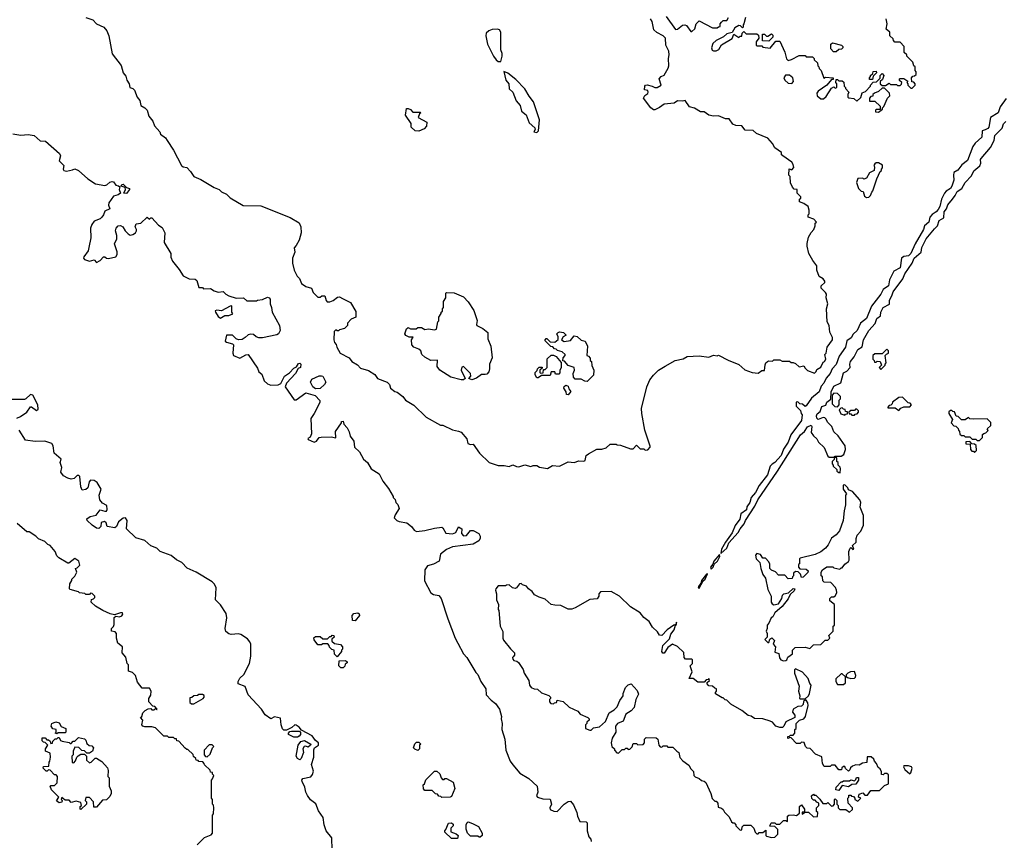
# Model space of a CAD drawing. Extents: x 1861455 to 2058065, y 200073 to 437907.
# Tile 506 of 574: x 1975986 to 1984172, y 394345 to 401168. Entities that reach past the tile are written whole.
import ezdxf

# ---------------------------------------------------------------- set-up
doc = ezdxf.new("R2010")
doc.units = 0

msp = doc.modelspace()

# ---------------------------------------------------------------- linework, layer by layer
at = {"layer": '0CON05XD'}
for points in [[(1976535, 401186.7), (1976595, 401166.7), (1976623.3, 401135), (1976685, 401106.2), (1976711.2, 401075), (1976726.7, 401035), (1976754, 400885), (1976828.3, 400788.3), (1976846.4, 400726.4), (1976867.7, 400697.7), (1976876.7, 400665), (1976896.7, 400635), (1976902.5, 400605), (1976925.8, 400595.8), (1976940.8, 400580.8), (1976962, 400525), (1976983.3, 400495), (1976992.5, 400455), (1977027.5, 400435), (1977046.1, 400416.1), (1977058.8, 400365), (1977092.5, 400325), (1977106.4, 400286.4), (1977150, 400235), (1977157.5, 400215), (1977197.5, 400185), (1977213.3, 400163.3), (1977263.6, 400083.6), (1977330, 399955), (1977345, 399943.3), (1977375, 399940), (1977406.4, 399906.4), (1977435, 399863.3), (1977490.7, 399840.7), (1977603.9, 399773.9), (1977645, 399757.5), (1977665, 399737.5), (1977705, 399717.5), (1977735, 399687.5), (1977845, 399623.3), (1977989.3, 399619.3), (1978233.9, 399523.9), (1978309.5, 399479.5), (1978323, 399447), (1978326.4, 399396.4), (1978308.8, 399335), (1978285, 399290), (1978268.3, 399271.7), (1978272.5, 399235), (1978253.9, 399186.1), (1978253.3, 399145), (1978268.8, 399085), (1978293.3, 399035), (1978312.5, 399015), (1978327.5, 398975), (1978365, 398950), (1978412.5, 398935), (1978425, 398900), (1978465, 398860), (1978485, 398860), (1978498.3, 398871.7), (1978521.7, 398871.7), (1978533, 398833), (1978543, 398823), (1978565, 398822.5), (1978593, 398833)], [(1981360, 401195), (1981437, 401087), (1981455, 401090), (1981495, 401123.3), (1981515, 401126.7), (1981529.3, 401119.3), (1981565, 401070), (1981575, 401070), (1981598.3, 401091.7), (1981610, 401135), (1981635, 401157.5), (1981745, 401100), (1981785, 401100), (1981795, 401110), (1981808.3, 401111.7), (1981810, 401135), (1981821.7, 401148.3), (1981835, 401160), (1981865, 401160), (1981880, 401185)], [(1978593, 398833), (1978628.3, 398861.7), (1978645, 398862.5), (1978670.7, 398850.7), (1978737, 398817), (1978781.7, 398741.7), (1978780, 398695), (1978741.7, 398678.3), (1978710, 398645), (1978710, 398625), (1978685, 398600), (1978645, 398590), (1978635, 398580), (1978625, 398580), (1978615, 398590), (1978600, 398575), (1978597.5, 398505), (1978603, 398483), (1978617, 398467), (1978622.5, 398445), (1978650, 398395), (1978725, 398357.5), (1978747, 398327), (1978795, 398297.5), (1978819.3, 398269.3), (1978885, 398252.5), (1978939.3, 398219.3), (1978960, 398185), (1979040, 398155), (1979060, 398135), (1979067.5, 398105), (1979105, 398076.7), (1979125, 398072.5), (1979172.5, 398035), (1979192.5, 398005), (1979263, 397963), (1979365, 397862.5), (1979485, 397797.5), (1979505, 397797.5), (1979585, 397757.5), (1979635, 397747.5), (1979655, 397737.5), (1979702.5, 397682.5), (1979711.2, 397645), (1979735, 397636.2), (1979755, 397640), (1979807.5, 397565), (1979890, 397485), (1979965, 397460), (1980015, 397460), (1980055, 397452.5), (1980085, 397467.5), (1980115, 397452.5), (1980135, 397450), (1980185, 397467.5), (1980235, 397452.5), (1980255, 397460), (1980285, 397460), (1980308.3, 397448.3), (1980373, 397437), (1980415, 397460), (1980475, 397456.7), (1980545, 397492.5), (1980595, 397486.7), (1980635, 397501.2), (1980675, 397496.7), (1980685.9, 397504.1), (1980696.4, 397543.6), (1980715, 397557.5), (1980785, 397597.5), (1980825, 397597.5), (1980861.7, 397608.3), (1980895, 397640), (1980945, 397640), (1980952.5, 397632.5), (1980981.7, 397631.7), (1981065, 397600), (1981085, 397600), (1981115, 397630), (1981145, 397600), (1981175, 397600), (1981185, 397590), (1981208.3, 397591.7), (1981227, 397613), (1981227, 397623), (1981182.5, 397755), (1981157.5, 397895), (1981156.7, 397935), (1981198.8, 398115), (1981225, 398172.5), (1981255, 398213.3), (1981297.5, 398255), (1981351.7, 398288.3), (1981435, 398333.3), (1981502.5, 398347.5), (1981535, 398367.5), (1981635, 398372.5), (1981715, 398363.3), (1981755, 398377.5), (1981785, 398373.3), (1981795, 398377.5), (1981877, 398337), (1981965, 398302.5), (1982015, 398256.7), (1982075, 398233.3), (1982125, 398230), (1982155, 398250), (1982178.3, 398251.7), (1982183, 398297), (1982190, 398315), (1982203, 398327), (1982215, 398332.5), (1982245, 398330), (1982255, 398340), (1982305, 398340), (1982325, 398330), (1982385, 398327.5), (1982398.3, 398318.3), (1982417, 398317), (1982435, 398310), (1982465, 398282.5), (1982505, 398290), (1982515, 398270), (1982535, 398250), (1982595, 398230), (1982608.3, 398241.7), (1982611.7, 398258.3), (1982645, 398280), (1982665, 398320), (1982677.5, 398325), (1982687.5, 398345), (1982680, 398385), (1982690, 398395), (1982700, 398445), (1982742.5, 398505), (1982742.5, 398525), (1982720.7, 398570.7), (1982716, 398625), (1982700, 398655), (1982693.8, 398765), (1982703.8, 398805), (1982690, 398855), (1982692.5, 398885), (1982685, 398900), (1982650, 398935), (1982650, 398955), (1982678.3, 398981.7), (1982680, 398995), (1982665, 399012.5), (1982631.7, 399031.7), (1982612.5, 399085), (1982611.7, 399121.7), (1982580, 399165), (1982547.5, 399225), (1982533.9, 399283.9), (1982532.3, 399307.7), (1982545, 399360), (1982565, 399400), (1982587, 399423), (1982600, 399455), (1982600, 399475), (1982610, 399485), (1982588.3, 399508.3), (1982540, 399525), (1982540, 399545), (1982550, 399555), (1982550, 399585), (1982540, 399615), (1982505, 399640), (1982470, 399655), (1982470, 399675), (1982480, 399685), (1982480, 399695), (1982450, 399725), (1982450, 399755), (1982425, 399760), (1982410, 399775), (1982393, 399813), (1982390, 399865), (1982380, 399875), (1982383, 399927), (1982405, 399920), (1982421.7, 399938.3), (1982416.7, 399965), (1982405, 399982.5), (1982330, 400035), (1982320, 400045), (1982320, 400065), (1982263.6, 400103.6), (1982245, 400140), (1982205, 400182.5), (1982111.7, 400221.7), (1982085, 400246.7), (1982018.3, 400248.3), (1981990, 400285), (1981938.3, 400288.3), (1981915, 400300), (1981885, 400342.5), (1981855, 400342.5), (1981795, 400370), (1981755, 400366.7), (1981715, 400373.3), (1981675, 400402.5), (1981645, 400402.5), (1981595, 400433.3), (1981553.9, 400443.9), (1981517.5, 400497.5), (1981495, 400490), (1981455, 400492.5), (1981426.4, 400473.6), (1981345, 400466.7), (1981305, 400436.7), (1981265, 400417.5), (1981255, 400417.5), (1981233.8, 400435), (1981172.5, 400515), (1981183.3, 400536.7), (1981207.5, 400555), (1981210, 400565), (1981208.3, 400578.3), (1981180, 400585), (1981182.5, 400615), (1981190, 400625), (1981203.6, 400626.4), (1981245, 400616.7), (1981265, 400603.3), (1981285, 400603.3), (1981320, 400625), (1981303, 400677), (1981320, 400695), (1981345, 400707.5), (1981376.7, 400765), (1981383.3, 400785), (1981380, 400845), (1981386.7, 400875), (1981382.5, 400905), (1981357, 400957), (1981353.8, 401015), (1981334.3, 401034.3), (1981281.7, 401061.7), (1981257.5, 401085), (1981245, 401152.5), (1981230, 401175)], [(1982020, 401185), (1982007, 401133), (1982000, 401125), (1982000, 401105), (1981995, 401100), (1981978.3, 401118.3), (1981965, 401120), (1981930.7, 401099.3), (1981908.3, 401061.7), (1981865, 401050), (1981835.8, 401024.2), (1981776.2, 400993.8), (1981749.5, 400970.5), (1981736, 400935), (1981742.5, 400915), (1981755, 400908), (1981775, 400908), (1981798.6, 400921.4), (1981820.7, 400959.3), (1981909.3, 401010.7), (1981921.7, 401048.3), (1981965, 401020), (1981975, 401030), (1981988.3, 401031.7), (1981993, 401057), (1982005, 401070), (1982025, 401050), (1982115, 401050), (1982128.3, 401038.3), (1982130, 401015), (1982110, 400985), (1982110, 400955), (1982115, 400950), (1982155, 400950), (1982165, 400940), (1982225, 400930), (1982271.7, 400988.3), (1982305, 400990), (1982347.7, 400897.7), (1982361.4, 400841.4), (1982375, 400830), (1982403.6, 400836.4), (1982465, 400870), (1982515, 400870), (1982525, 400860), (1982578.3, 400858.3), (1982590, 400845), (1982590, 400835), (1982618.3, 400808.3), (1982620, 400785), (1982630, 400775), (1982631.7, 400761.7), (1982650, 400745), (1982671.7, 400681.7), (1982685, 400690), (1982750, 400685), (1982748.3, 400671.7), (1982735, 400670), (1982695, 400622.5), (1982625, 400573.3), (1982612, 400558), (1982615.8, 400535), (1982645, 400510), (1982668.8, 400511.2), (1982691.7, 400528.3), (1982735, 400597.5), (1982755, 400610), (1982765, 400600), (1982780, 400605), (1982780, 400635), (1982770, 400645), (1982775, 400670), (1982785, 400670), (1982795, 400660), (1982825, 400660), (1982838.3, 400648.3), (1982840, 400615), (1982850, 400605), (1982850, 400595), (1982880, 400565), (1982870, 400545), (1982870, 400525), (1982878.3, 400518.3), (1982921.7, 400511.7), (1982945, 400490), (1982978.3, 400521.7), (1982990.7, 400559.3), (1983018.3, 400571.7), (1983060, 400615), (1983060, 400625), (1983081.7, 400648.3), (1983108.3, 400651.7), (1983138.3, 400681.7), (1983140, 400705), (1983155, 400720), (1983170, 400705), (1983158.3, 400671.7), (1983140, 400655), (1983140, 400635), (1983155, 400620), (1983185, 400620), (1983215, 400640), (1983225, 400630), (1983275, 400630), (1983285, 400620), (1983305, 400620), (1983318.3, 400631.7), (1983320, 400645), (1983301.7, 400661.7), (1983300, 400675), (1983305, 400680), (1983335, 400680), (1983368.3, 400658.3), (1983360, 400645), (1983370, 400635), (1983370, 400625), (1983395, 400600), (1983405, 400600), (1983430, 400625), (1983430, 400635), (1983418.3, 400648.3), (1983401.7, 400651.7), (1983400, 400685), (1983411.7, 400698.3), (1983425, 400700), (1983438.3, 400711.7), (1983440, 400735), (1983430, 400745), (1983430, 400775), (1983420, 400785), (1983410, 400815), (1983360, 400865), (1983360, 400875), (1983340, 400895), (1983340, 400945), (1983305, 400980), (1983261.7, 400981.7), (1983250, 400995), (1983248.3, 401008.3), (1983220, 401035), (1983220, 401065), (1983188.3, 401088.3), (1983196.7, 401135), (1983190, 401175)], [(1979985, 400820), (1979997.8, 400865), (1979997.5, 400887.5), (1979986.1, 400916.1), (1979986.7, 401065), (1979973.8, 401083.8), (1979959.2, 401089.2), (1979915, 401087.1), (1979885.8, 401074.2), (1979863.3, 401055), (1979860, 401035), (1979874.2, 400965), (1979924, 400865), (1979946.2, 400835), (1979965, 400820), (1979985, 400820)], [(1982215, 400990), (1982161.7, 400991.7), (1982161.7, 401048.3), (1982178.3, 401048.3), (1982195, 401030), (1982205, 401030), (1982235, 401050), (1982248.3, 401038.3), (1982248.3, 401021.7), (1982215, 400990)], [(1982775, 400900), (1982751.7, 400901.7), (1982730, 400925), (1982730, 400965), (1982743, 400977), (1982817, 400957), (1982830, 400945), (1982830, 400935), (1982818.3, 400921.7), (1982795, 400920), (1982775, 400900)], [(1980285, 400230), (1980300, 400245), (1980306.7, 400335), (1980258.8, 400485), (1980221.2, 400531.2), (1980185, 400593.3), (1980111.2, 400671.2), (1980045, 400722.5), (1980011.7, 400738.3), (1980026.7, 400665), (1980051.2, 400635), (1980054.2, 400594.2), (1980086.1, 400566.1), (1980113, 400493), (1980147.5, 400455), (1980157.7, 400407.7), (1980196.4, 400376.4), (1980221.7, 400311.7), (1980268.3, 400268.3), (1980270, 400255), (1980260, 400235), (1980285, 400230)], [(1982405, 400636.7), (1982418, 400655), (1982414.1, 400684.1), (1982385, 400707.5), (1982353.9, 400706.1), (1982340, 400685), (1982346.2, 400665), (1982375, 400640), (1982405, 400636.7)], [(1983075, 400670), (1983051.7, 400671.7), (1983050, 400685), (1983060, 400695), (1983060, 400705), (1983078.3, 400721.7), (1983081.7, 400738.3), (1983105, 400740), (1983110, 400725), (1983081.7, 400698.3), (1983075, 400670)], [(1983125, 400400), (1983160, 400425), (1983160, 400435), (1983170, 400445), (1983200, 400515), (1983220, 400535), (1983218.3, 400558.3), (1983175, 400600), (1983155, 400600), (1983125, 400570), (1983091.7, 400558.3), (1983080, 400545), (1983078.3, 400531.7), (1983061.7, 400528.3), (1983050, 400515), (1983051.7, 400491.7), (1983095, 400490), (1983138.3, 400448.3), (1983138.3, 400421.7), (1983105, 400420), (1983100, 400415), (1983101.7, 400401.7), (1983125, 400400)], [(1984187.7, 400512.3), (1984137.3, 400442.7), (1984120, 400395), (1984056, 400354), (1984042, 400275), (1984035.4, 400264.6), (1984011.7, 400251.7), (1983986.4, 400243.6), (1983985, 400192.5), (1983928.6, 400141.4), (1983910, 400115), (1983865, 399996.7), (1983818.9, 399961.1), (1983785, 399916.2), (1983753.3, 399896.7), (1983748.6, 399875), (1983752.5, 399835), (1983735.6, 399784.4), (1983723.3, 399765), (1983687.1, 399742.9), (1983674.2, 399725.8), (1983650, 399675), (1983634.4, 399615), (1983621.2, 399588.8), (1983605, 399570), (1983570.9, 399549.1), (1983552.5, 399525), (1983545.4, 399484.6), (1983508.8, 399455), (1983500, 399425), (1983429.5, 399305), (1983395.6, 399225), (1983375.4, 399204.6), (1983335, 399198.5), (1983318.1, 399185), (1983305.7, 399105), (1983253.5, 399076.5), (1983218, 399005), (1983208.1, 398955), (1983165.6, 398924.4), (1983144.3, 398885.7), (1983068, 398785), (1983025.6, 398684.4), (1982975.9, 398644.1), (1982948, 398585), (1982915.9, 398554.1), (1982897.7, 398522.3), (1982861.7, 398498.3), (1982851.2, 398445), (1982798.8, 398371.2), (1982775, 398300), (1982741.2, 398265), (1982725, 398227.5), (1982691.9, 398188.1), (1982671.2, 398145), (1982648.8, 398121.2), (1982632.5, 398075), (1982568.8, 398021.2), (1982525, 397957.5), (1982515, 397952.5), (1982495, 397970), (1982473, 397973), (1982455, 397990), (1982441.7, 397988.3), (1982440, 397955), (1982478.3, 397918.3), (1982482.5, 397895), (1982491.7, 397881.7), (1982484.3, 397835), (1982396, 397715), (1982374.2, 397655), (1982335, 397597.5), (1982315.4, 397544.6), (1982264.4, 397485.6), (1982241.7, 397471.7), (1982224.2, 397455), (1982204, 397385), (1982134, 397295), (1982102.3, 397237.7), (1982066.2, 397195), (1982056, 397155), (1982032.3, 397117.7), (1982027.1, 397092.9), (1981980, 397060), (1981972.9, 397015), (1981935, 396963.3), (1981907.8, 396902.2), (1981852.5, 396825), (1981820.8, 396765), (1981815, 396730), (1981865, 396774), (1981882.8, 396817.2), (1981960, 396905), (1981976.2, 396935), (1982010, 396975), (1982020, 397005), (1982097, 397123), (1982123.6, 397176.4), (1982285.4, 397414.6), (1982478.6, 397715), (1982509.2, 397745), (1982535, 397784.2), (1982565, 397796.2), (1982571.2, 397785), (1982566.7, 397735), (1982585, 397707.5), (1982613, 397683), (1982627.5, 397655), (1982675, 397610), (1982705, 397540), (1982715, 397530), (1982760, 397530), (1982758.3, 397511.7), (1982740, 397495), (1982740, 397475), (1982750, 397465), (1982750, 397455), (1982778.3, 397428.3), (1982780, 397415), (1982795, 397402.5), (1982808.3, 397401.7), (1982810, 397435), (1982807, 397447), (1982790, 397465), (1982790, 397485), (1982780, 397495), (1982780, 397525), (1982760, 397530), (1982760, 397535), (1982765, 397540), (1982815, 397540), (1982836.4, 397553.6), (1982850, 397595), (1982847.5, 397625), (1982789.3, 397709.3), (1982755, 397740), (1982737, 397787), (1982705, 397820), (1982688.3, 397848.3), (1982678.3, 397858.3), (1982665, 397860), (1982623, 397843), (1982612.5, 397855), (1982610, 397875), (1982615, 397890), (1982639.5, 397910.5), (1982655, 397953.3), (1982686.7, 397963.3), (1982695, 397987.5), (1982728.3, 398011.7), (1982733.3, 398075), (1982755, 398120), (1982811.7, 398148.3), (1982835, 398232.5), (1982863, 398247), (1982890, 398275), (1982886.7, 398305), (1982894, 398325), (1982923.3, 398365), (1982954, 398425), (1982991.2, 398448.8), (1983002, 398505), (1983046.2, 398585), (1983098.3, 398641.7), (1983110.8, 398685), (1983141.2, 398705), (1983144.4, 398735), (1983165, 398774), (1983218.2, 398801.8), (1983217.5, 398835), (1983237.9, 398872.1), (1983247.8, 398905), (1983327, 399013), (1983344.6, 399055.4), (1983406.5, 399145), (1983422.9, 399185), (1983481.4, 399235), (1983486.4, 399275), (1983522.5, 399345), (1983590.5, 399429.5), (1983617, 399453), (1983630.5, 399499.5), (1983669.6, 399520.4), (1983670.7, 399569.3), (1983690.9, 399595), (1983702.5, 399627.5), (1983740, 399675), (1983763.1, 399705), (1983779.6, 399740.4), (1983817.5, 399765), (1983846, 399815), (1983899.1, 399870.9), (1983919.5, 399910.5), (1983967.5, 399952.5), (1983976.7, 399975), (1983974, 400005), (1983978.8, 400015), (1984056.7, 400105), (1984087.5, 400162.5), (1984092, 400205), (1984153.8, 400265), (1984165, 400302.5), (1984185, 400322.5)], [(1979305, 400242.5), (1979273, 400243), (1979240, 400275), (1979240, 400305), (1979193, 400373), (1979201.7, 400428.3), (1979215, 400430), (1979235, 400420), (1979255, 400400), (1979315, 400400), (1979320, 400395), (1979310, 400385), (1979300, 400355), (1979370, 400315), (1979368.3, 400281.7), (1979348.3, 400261.7), (1979305, 400242.5)], [(1975930, 400220), (1975995, 400208.8), (1976055, 400213.8), (1976105.8, 400205.8), (1976155, 400160.6), (1976199.1, 400159.1), (1976316, 400055), (1976324.2, 400035), (1976314.4, 399995), (1976353.1, 399955), (1976348, 399925), (1976352.5, 399915), (1976375, 399910), (1976425, 399918.8)], [(1983025, 399690), (1983045, 399691.2), (1983060, 399705), (1983070, 399735), (1983080, 399745), (1983112.5, 399845), (1983140, 399905), (1983150, 399915), (1983150, 399925), (1983160, 399935), (1983158.3, 399958.3), (1983127, 399977), (1983105, 399977.5), (1983095, 399970), (1983087.5, 399955), (1983092.5, 399945), (1983090, 399915), (1983050, 399895), (1983025, 399850), (1983005, 399842.5), (1982995, 399850), (1982955, 399847.5), (1982942.5, 399815), (1982960, 399765), (1982981.7, 399741.7), (1982998.3, 399738.3), (1983009.5, 399699.5), (1983025, 399690)], [(1976425, 399918.8), (1976445, 399927.5), (1976473.6, 399913.6), (1976553.6, 399843.6), (1976615, 399802.5), (1976695, 399790), (1976710, 399795), (1976735, 399817.5), (1976755, 399822.5), (1976765, 399820), (1976785, 399792.5), (1976807, 399787), (1976817.5, 399777.5), (1976814, 399756), (1976823.8, 399725), (1976805, 399710.6), (1976765, 399700), (1976726.7, 399645), (1976724.4, 399625), (1976735.7, 399595), (1976692.5, 399575), (1976682.9, 399545), (1976668.6, 399525), (1976655, 399512.7), (1976605, 399491.9), (1976585.6, 399465), (1976575.7, 399435), (1976578.1, 399355), (1976562, 399275), (1976553.8, 399245), (1976520, 399195), (1976516.7, 399185), (1976523.3, 399175), (1976565, 399160.8), (1976605, 399172.5), (1976625, 399150), (1976653.8, 399165), (1976683, 399197), (1976695, 399197.5), (1976707.5, 399185), (1976725, 399182), (1976785, 399197.5), (1976797.5, 399215), (1976797.3, 399237.3), (1976773.3, 399305), (1976792.5, 399345), (1976792.5, 399375), (1976782, 399412), (1976786.7, 399435), (1976805, 399453.3), (1976825, 399456.2), (1976842.5, 399445), (1976863, 399413), (1976887, 399387), (1976905, 399377.5), (1976927, 399383), (1976950, 399395), (1976957, 399413), (1976957.5, 399425), (1976946.7, 399445), (1976955, 399471.2), (1976992.5, 399475), (1977045, 399527.5), (1977065, 399510), (1977075, 399520), (1977085, 399520), (1977140.7, 399460.7), (1977169.3, 399439.3), (1977187, 399407), (1977192.5, 399395), (1977187.5, 399315), (1977242.5, 399225), (1977243.6, 399193.6), (1977255, 399160), (1977312.3, 399092.3), (1977345, 399037.5), (1977395, 399012.5), (1977445, 399010), (1977459.3, 398999.3), (1977475, 398940), (1977505, 398940), (1977515, 398930), (1977571.7, 398931.7), (1977603, 398913), (1977637, 398903), (1977677, 398907), (1977700, 398885), (1977725, 398872.5), (1977785, 398852.5), (1977846.4, 398856.4), (1977875, 398830), (1977955, 398830), (1977963, 398837), (1978005, 398842.5), (1978045, 398860), (1978060, 398855), (1978067.5, 398845), (1978067.5, 398805), (1978080, 398775), (1978086.2, 398735), (1978146.7, 398625), (1978150, 398585), (1978137.5, 398555), (1978125, 398547.5), (1978005, 398523.3), (1977975, 398523.3), (1977951.7, 398531.7), (1977929.5, 398549.5), (1977905, 398553.8), (1977885, 398546.7), (1977861.2, 398525), (1977835, 398508.6), (1977805, 398506.4), (1977785.3, 398515.3), (1977755, 398544.4), (1977705, 398544), (1977695, 398493.8), (1977705, 398486), (1977754.3, 398474.3), (1977764, 398465), (1977756.9, 398395), (1977763.8, 398375), (1977815, 398353.8), (1977865, 398382.7), (1977885, 398384.3), (1977961.7, 398271.7), (1977975, 398240), (1978000, 398220), (1978018, 398165), (1978045, 398140), (1978075, 398128), (1978135, 398131.2), (1978158, 398142), (1978186.2, 398205), (1978227.8, 398232.2), (1978265, 398270), (1978288.3, 398281.7), (1978305, 398310), (1978315, 398312.5), (1978322.5, 398305), (1978320, 398275), (1978301.7, 398268.3), (1978278.8, 398225), (1978203.3, 398145), (1978193.3, 398115), (1978268.3, 398008.3), (1978285, 398007.5), (1978365, 398066), (1978442.7, 398042.7), (1978481.7, 398001.7), (1978481.2, 397985), (1978435, 397892.5), (1978407.7, 397852.3), (1978412.9, 397725), (1978402, 397698), (1978380, 397685), (1978385, 397677.5), (1978435, 397655.8), (1978453.3, 397665), (1978475, 397693.3), (1978491.7, 397698.3), (1978575, 397700), (1978615, 397692.5), (1978611.2, 397745), (1978660, 397815), (1978661.7, 397828.3), (1978675, 397830), (1978680, 397805), (1978707.5, 397775), (1978725, 397740), (1978733.8, 397705), (1978762.5, 397665), (1978770, 397615), (1978810, 397575), (1978843.9, 397513.9), (1978877.5, 397485), (1978907.5, 397435), (1978975, 397392.5), (1979005, 397330), (1979050.7, 397270.7), (1979090, 397205), (1979090, 397195), (1979108.3, 397178.3), (1979113, 397153), (1979128.3, 397138.3), (1979140, 397105), (1979108.3, 397051.7), (1979100, 397025), (1979120, 397005), (1979140, 396995), (1979205, 396983.3), (1979242.5, 396955), (1979265, 396922.5), (1979285, 396912.5), (1979355, 396920), (1979435, 396941.2), (1979495, 396947.5), (1979503.3, 396943.3), (1979528.8, 396898.8), (1979585, 396894.3), (1979611.2, 396905), (1979635, 396952.5), (1979661.2, 396935), (1979659.5, 396895), (1979675, 396875.7), (1979700, 396880), (1979735, 396920), (1979755, 396921.2), (1979802.5, 396895), (1979813, 396873), (1979813.3, 396855), (1979803.3, 396835), (1979755, 396806.7), (1979583.9, 396786.1), (1979535, 396763.3), (1979484, 396725), (1979473.3, 396666.7), (1979425, 396640), (1979375, 396626.7), (1979353.3, 396595), (1979352, 396502), (1979405, 396402.5), (1979425, 396390), (1979470.7, 396380.7), (1979490, 396355), (1979546.1, 396186.1), (1979606.7, 396025), (1979628.8, 395985), (1979676.2, 395896.2), (1979703.3, 395865), (1979779.3, 395739.3), (1979795, 395722.5), (1979820, 395665), (1979860, 395605), (1979863.3, 395555), (1979905, 395510), (1979942.2, 395482.2), (1979974.3, 395434.3), (1979991.2, 395375), (1979988.8, 395355), (1979996.7, 395315), (1979993.3, 395265), (1980020, 395185), (1980028.8, 395095), (1980064.1, 395004.1), (1980085, 394972.5), (1980144.1, 394904.1), (1980220, 394860), (1980287.5, 394795), (1980292.5, 394745), (1980282.5, 394715), (1980290, 394705), (1980335, 394690), (1980396.7, 394686.7), (1980405.8, 394645), (1980393.8, 394615), (1980395, 394602.5), (1980426.1, 394586.1), (1980455, 394583.3), (1980513.6, 394646.4), (1980545, 394668), (1980565, 394670), (1980590.7, 394640.7), (1980617.5, 394575), (1980623.3, 394545), (1980641.7, 394501.7), (1980695, 394497.5), (1980705, 394490), (1980703.3, 394425), (1980716.7, 394375), (1980733.3, 394355), (1980738, 394335)], [(1976875, 399722.5), (1976852.5, 399725), (1976866.7, 399756.7), (1976861.7, 399771.7), (1976830, 399785), (1976835, 399797.5), (1976845, 399800), (1976872.5, 399772.5), (1976900, 399765), (1976900, 399755), (1976875, 399722.5)], [(1979675, 398172.5), (1979655, 398172.5), (1979570, 398195), (1979477.5, 398255), (1979456.7, 398285), (1979458.3, 398338.3), (1979403.6, 398333.6), (1979355, 398362.5), (1979330, 398385), (1979320, 398415), (1979305, 398430), (1979262.5, 398445), (1979246.7, 398465), (1979242.5, 398507.5), (1979258.3, 398528.3), (1979225, 398527.5), (1979195, 398542.5), (1979187.5, 398555), (1979203, 398597), (1979215, 398607.5), (1979235, 398597.5), (1979281.7, 398598.3), (1979295, 398610), (1979325, 398610), (1979355, 398593.3), (1979385, 398597.5), (1979435, 398590), (1979450, 398595), (1979463, 398657), (1979470, 398665), (1979470, 398695), (1979490, 398725), (1979490, 398735), (1979500, 398745), (1979500, 398765), (1979510, 398775), (1979510, 398825), (1979530, 398855), (1979530, 398895), (1979535, 398900), (1979597, 398897), (1979675, 398862.5), (1979715, 398822.5), (1979760.7, 398750.7), (1979788.3, 398668.3), (1979782.5, 398635), (1979787.5, 398625), (1979835, 398600), (1979877, 398567), (1979877.5, 398515), (1979903, 398453), (1979913, 398357), (1979892.5, 398305), (1979892.5, 398265), (1979885, 398240), (1979868.3, 398221.7), (1979855, 398217.5), (1979825, 398216.7), (1979785, 398187.5), (1979745, 398173.3), (1979720, 398185), (1979737, 398203), (1979732.5, 398225), (1979675, 398283.8), (1979661.2, 398278.8), (1979655.8, 398255), (1979690, 398185), (1979675, 398172.5)], [(1977655, 398686.2), (1977665, 398692), (1977691.2, 398708.8), (1977725, 398708.8), (1977758.3, 398721.7), (1977750, 398735), (1977748.3, 398788.3), (1977735, 398787.5), (1977665, 398747.5), (1977625, 398752.5), (1977611.7, 398748.3), (1977613.3, 398735), (1977635, 398700), (1977655, 398686.2)], [(1980705, 398160), (1980685, 398162.5), (1980655, 398180), (1980605, 398180), (1980590, 398195), (1980587.5, 398225), (1980597.5, 398255), (1980596.7, 398276.7), (1980545, 398292.5), (1980515, 398330), (1980501.7, 398331.7), (1980503, 398357), (1980520, 398375), (1980520, 398385), (1980497, 398407), (1980458.3, 398418.3), (1980445, 398430), (1980431.7, 398431.7), (1980418.3, 398448.3), (1980401.7, 398451.7), (1980351.7, 398501.7), (1980361.7, 398518.3), (1980368.3, 398518.3), (1980395, 398490), (1980435, 398487.5), (1980461.7, 398508.3), (1980461.7, 398531.7), (1980452.5, 398555), (1980461.7, 398568.3), (1980475, 398572.5), (1980507, 398567), (1980530, 398545), (1980505, 398530), (1980490, 398505), (1980513, 398493), (1980565, 398500), (1980595, 398540), (1980620, 398535), (1980653, 398503), (1980687.5, 398495), (1980707, 398453), (1980700, 398375), (1980715, 398370), (1980730, 398355), (1980730, 398335), (1980740, 398325), (1980743, 398293), (1980760, 398255), (1980757, 398213), (1980705, 398160)], [(1983145, 398260), (1983180, 398295), (1983180, 398305), (1983190, 398315), (1983180, 398375), (1983191.7, 398388.3), (1983210, 398395), (1983210, 398415), (1983195, 398430), (1983155, 398390), (1983095, 398390), (1983080, 398375), (1983080, 398345), (1983090, 398335), (1983091.7, 398321.7), (1983105, 398320), (1983115, 398330), (1983140, 398325), (1983150, 398295), (1983130, 398275), (1983145, 398260)], [(1980295, 398190), (1980285, 398190), (1980270, 398215), (1980270, 398235), (1980288.3, 398251.7), (1980290, 398265), (1980305, 398280), (1980328.3, 398278.3), (1980328.3, 398271.7), (1980310, 398255), (1980310, 398235), (1980315, 398230), (1980338.3, 398231.7), (1980341.7, 398258.3), (1980355, 398260), (1980370, 398275), (1980371.7, 398348.3), (1980405, 398380), (1980425, 398380), (1980446.4, 398366.4), (1980487.5, 398317.5), (1980486.4, 398273.6), (1980477.5, 398255), (1980477, 398233), (1980468.3, 398221.7), (1980441.7, 398221.7), (1980435, 398240), (1980405, 398240), (1980395, 398210), (1980325, 398210), (1980295, 398190)], [(1978445, 398098.8), (1978423.3, 398115), (1978403.8, 398155), (1978415, 398180), (1978475, 398205.7), (1978495, 398208.1), (1978505, 398204), (1978530, 398155), (1978520, 398135), (1978485, 398101.2), (1978445, 398098.8)], [(1980545, 398050), (1980531.7, 398051.7), (1980530, 398075), (1980510, 398105), (1980511.7, 398118.3), (1980525, 398130), (1980545, 398120), (1980550, 398100), (1980567, 398077), (1980545, 398050)], [(1975962.5, 397855), (1975992, 397868), (1976045.9, 397904.1), (1976075, 397950), (1976085, 397950), (1976125, 397917.5), (1976140.7, 397929.3), (1976136.2, 397965), (1976095, 398047.5), (1976075, 398052.5), (1976037.5, 398015), (1976025, 398011.2), (1975905, 398010)], [(1982785, 397950), (1982800, 397965), (1982800, 398005), (1982810, 398015), (1982810, 398035), (1982785, 398060), (1982755, 398062.5), (1982740, 398045), (1982740, 397975), (1982761.7, 397951.7), (1982785, 397950)], [(1983295, 397920), (1983311.7, 397938.3), (1983335, 397950), (1983385, 397950), (1983400, 397965), (1983388.3, 397978.3), (1983371.7, 397981.7), (1983325, 398030), (1983295, 398027.5), (1983241.7, 397988.3), (1983240, 397975), (1983228.3, 397961.7), (1983215, 397960), (1983200, 397945), (1983205, 397940), (1983265, 397940), (1983295, 397920)], [(1982845, 397880), (1982851.7, 397888.3), (1982868.3, 397891.7), (1982868.3, 397908.3), (1982851.7, 397911.7), (1982848.3, 397928.3), (1982835, 397930), (1982825, 397940), (1982811.7, 397938.3), (1982800, 397925), (1982811.7, 397891.7), (1982845, 397880)], [(1982925, 397880), (1982931.7, 397888.3), (1982948.3, 397891.7), (1982960, 397905), (1982960, 397915), (1982945, 397930), (1982935, 397930), (1982925, 397920), (1982895, 397920), (1982880, 397905), (1982881.7, 397891.7), (1982895, 397890), (1982905, 397880), (1982925, 397880)], [(1983965, 397670), (1983990, 397695), (1983991.7, 397718.3), (1984001.7, 397728.3), (1984018.3, 397731.7), (1984038.3, 397751.7), (1984030, 397765), (1984060, 397795), (1984058.3, 397818.3), (1984028.3, 397848.3), (1983915, 397847.5), (1983885, 397850), (1983875, 397860), (1983845, 397840), (1983815, 397840), (1983788.3, 397868.3), (1983771.7, 397871.7), (1983758.3, 397908.3), (1983745, 397910), (1983735, 397920), (1983725, 397920), (1983711.7, 397908.3), (1983710, 397895), (1983740, 397845), (1983730, 397815), (1983751.7, 397791.7), (1983768.3, 397788.3), (1983788.3, 397768.3), (1983790, 397755), (1983800, 397745), (1983801.7, 397721.7), (1983815, 397710), (1983835, 397710), (1983845, 397700), (1983885, 397700), (1983905, 397680), (1983935, 397680), (1983945, 397670), (1983965, 397670)], [(1978583.5, 394265), (1978581.5, 394365), (1978534.3, 394425), (1978518.1, 394475), (1978509.4, 394535), (1978470.2, 394590.2), (1978447.5, 394647.5), (1978402.3, 394682.3), (1978377.3, 394717.3), (1978363.8, 394745), (1978357.3, 394787.3), (1978334, 394835), (1978332, 394845), (1978340.8, 394859.2), (1978405, 394872.7), (1978421.2, 394891.2), (1978429.5, 394919.5), (1978412.5, 394975), (1978431.2, 395035), (1978432.3, 395097.7), (1978437.5, 395115), (1978470, 395135), (1978470, 395155), (1978444, 395174), (1978417.5, 395215), (1978330, 395260), (1978310, 395285), (1978285, 395302.5), (1978274.3, 395305.7), (1978247.4, 395282.6), (1978205, 395262), (1978181.7, 395261.7), (1978171.5, 395271.5), (1978160, 395305), (1978155, 395360), (1978105, 395371.5), (1978075, 395355.8), (1978028, 395388), (1977995, 395435.8), (1977885, 395553.3), (1977860, 395625), (1977802.5, 395645), (1977801.4, 395665), (1977815.6, 395694.4), (1977848, 395725), (1977896, 395815), (1977908, 395875), (1977908, 395975), (1977900, 395995), (1977879.5, 396019.5), (1977825, 396056), (1977805, 396062.5), (1977745, 396057.1), (1977725, 396061.4), (1977700, 396080), (1977692.9, 396105), (1977708, 396195), (1977701.7, 396231.7), (1977655, 396302.5), (1977612.5, 396345), (1977620, 396445), (1977606.2, 396475), (1977586.2, 396495), (1977453.8, 396575), (1977377.4, 396607.4), (1977332.5, 396655), (1977288.3, 396678.3), (1977245, 396713.8), (1977155, 396746.7), (1977126.2, 396775), (1977075, 396794.4), (1977025, 396838.2), (1976950.2, 396860.2), (1976874, 396935), (1976878.5, 397005), (1976865, 397027.5), (1976845.9, 397024.1), (1976807, 396993), (1976790, 396955), (1976776.2, 396943.8), (1976714.4, 396954.4), (1976705.8, 396985.8), (1976690, 396995), (1976662.9, 396987.1), (1976659.1, 396955), (1976645, 396938.9), (1976625, 396940), (1976588.6, 396965), (1976546.7, 397005), (1976545, 397017.5), (1976572.3, 397037.7), (1976620.5, 397049.5), (1976655, 397092), (1976695, 397081.1), (1976707.3, 397082.7), (1976712.2, 397095), (1976709.6, 397129.6), (1976675, 397147.8), (1976652.7, 397175), (1976647.8, 397215), (1976663.5, 397265), (1976631.1, 397321.1), (1976605, 397337.8), (1976575, 397340), (1976562.5, 397325), (1976552.5, 397275), (1976535, 397261.4), (1976506.1, 397256.1), (1976493.6, 397283.6), (1976485, 397370), (1976478.8, 397378.8), (1976465, 397378), (1976437.4, 397352.6), (1976415, 397346.9), (1976385, 397354.7), (1976350.8, 397375), (1976329.2, 397405), (1976335.5, 397445.5), (1976322, 397485), (1976331.2, 397515), (1976271.1, 397565), (1976263.1, 397625), (1976253.2, 397643.2), (1976195, 397663.8), (1976115, 397660.5), (1976033.1, 397673.1), (1975981.2, 397755)], [(1983925, 397570), (1983940, 397585), (1983938.3, 397628.3), (1983925, 397640), (1983901.7, 397641.7), (1983885, 397660), (1983851.7, 397658.3), (1983851.7, 397641.7), (1983888.3, 397638.3), (1983890, 397595), (1983901.7, 397581.7), (1983915, 397580), (1983925, 397570)], [(1982335, 395836), (1982355, 395840), (1982363.6, 395846.4), (1982371.7, 395868.3), (1982410, 395895), (1982410, 395925), (1982431.7, 395948.3), (1982515, 395950), (1982555, 395940), (1982585, 395970), (1982647, 395973), (1982681.7, 396008.3), (1982705, 396010), (1982720, 396025), (1982713, 396047), (1982750, 396085), (1982750, 396125), (1982760, 396135), (1982760, 396305), (1982720, 396335), (1982720, 396355), (1982735, 396370), (1982755, 396370), (1982768.3, 396381.7), (1982780, 396405), (1982777.5, 396425), (1982768.3, 396448.3), (1982728.3, 396488.3), (1982675, 396490), (1982661.7, 396501.7), (1982660, 396535), (1982650, 396545), (1982650, 396575), (1982660, 396595), (1982695, 396620), (1982745, 396620), (1982755, 396610), (1982805, 396600), (1982815, 396610), (1982825, 396610), (1982845, 396640), (1982876.4, 396663.6), (1982882.5, 396675), (1982880, 396745), (1982890, 396775), (1982895, 396780), (1982911.7, 396761.7), (1982920, 396765), (1982910, 396795), (1982940, 396825), (1982940, 396855), (1982948.3, 396881.7), (1982980, 396915), (1983000, 396965), (1983000, 397045), (1982972.5, 397115), (1982980, 397155), (1982970, 397175), (1982910, 397245), (1982875, 397260), (1982870, 397275), (1982845, 397300), (1982831.7, 397298.3), (1982832.5, 397265), (1982860, 397225), (1982850, 397215), (1982852.5, 397135), (1982840, 397085), (1982833.3, 397005), (1982800.7, 396919.3), (1982773.9, 396886.1), (1982735, 396857.5), (1982708.3, 396801.7), (1982686.4, 396773.6), (1982645, 396742.5), (1982598, 396722), (1982475, 396690), (1982470, 396685), (1982470, 396645), (1982461.7, 396638.3), (1982460, 396615), (1982471.7, 396601.7), (1982525, 396600), (1982540, 396585), (1982538.3, 396571.7), (1982498.3, 396531.7), (1982485, 396530), (1982478.3, 396558.3), (1982458.3, 396578.3), (1982435, 396580), (1982420, 396565), (1982420, 396545), (1982410, 396535), (1982408.3, 396521.7), (1982375, 396520), (1982348.3, 396548.3), (1982295, 396550), (1982268.3, 396578.3), (1982235, 396590), (1982222.5, 396605), (1982221.7, 396641.7), (1982215, 396660), (1982185, 396690), (1982165, 396690), (1982145, 396720), (1982115, 396730), (1982102.5, 396715), (1982107.5, 396685), (1982140, 396655), (1982147.5, 396605), (1982163.3, 396555), (1982187.5, 396525), (1982205, 396430), (1982233.3, 396375), (1982233.3, 396325), (1982240.7, 396310.7), (1982255, 396303.3), (1982295, 396310), (1982322.5, 396355), (1982327.5, 396382.5), (1982340, 396395), (1982378.3, 396401.7), (1982415, 396440), (1982430, 396435), (1982425, 396420), (1982391.7, 396388.3), (1982375, 396352.5), (1982325, 396290), (1982262.5, 396235), (1982246, 396204), (1982233.3, 396195), (1982215, 396150), (1982200, 396135), (1982200, 396105), (1982192.5, 396085), (1982200, 396065), (1982200, 396035), (1982180, 396015), (1982205, 395990), (1982215, 395990), (1982221.7, 396018.3), (1982238.3, 396028.3), (1982260, 396005), (1982250, 395975), (1982270, 395955), (1982265, 395910), (1982297.5, 395897.5), (1982302.7, 395862.7), (1982314.4, 395844.4), (1982335, 395836)], [(1977461.7, 394308.3), (1977521.7, 394368.3), (1977578.3, 394391.7), (1977590, 394405), (1977590, 394555), (1977597.5, 394565), (1977600, 394615), (1977597, 394637), (1977590, 394645), (1977590, 394685), (1977580, 394695), (1977580, 394845), (1977590, 394855), (1977600, 394885), (1977590, 394895), (1977588.3, 394908.3), (1977571.7, 394911.7), (1977568.3, 394928.3), (1977521.7, 394971.7), (1977520, 394985), (1977508.3, 394998.3), (1977475, 395000), (1977468.3, 395008.3), (1977451.7, 395011.7), (1977450, 395025), (1977431.7, 395041.7), (1977428.3, 395058.3), (1977385, 395100), (1977375, 395100), (1977361.7, 395111.7), (1977308.3, 395168.3), (1977291.7, 395171.7), (1977288.3, 395188.3), (1977275, 395190), (1977265, 395200), (1977225, 395200), (1977215, 395210), (1977185, 395210), (1977115, 395280), (1977085, 395287.5), (1977025, 395287.5), (1977010, 395295), (1977002.5, 395305), (1977010, 395345), (1976990, 395365), (1977000, 395375), (1977010, 395405), (1977030, 395425), (1977053, 395437), (1977075, 395440), (1977085, 395430), (1977105, 395430), (1977115, 395440), (1977125, 395430), (1977130, 395435), (1977108.3, 395458.3), (1977091.7, 395461.7), (1977060, 395495), (1977060, 395525), (1977077, 395553), (1977080, 395585), (1977065, 395610), (1977005, 395610), (1976965, 395660), (1976950, 395715), (1976925, 395740), (1976891.7, 395751.7), (1976890, 395805), (1976880, 395815), (1976867, 395867), (1976837.5, 395905), (1976840, 395955), (1976803, 395983), (1976790, 396025), (1976790, 396065), (1976778.3, 396078.3), (1976750, 396085), (1976750, 396105), (1976767, 396123), (1976771.7, 396138.3), (1976771.7, 396198.3), (1976785, 396210), (1976815, 396202.5), (1976835, 396212.5), (1976842.5, 396225), (1976840, 396235), (1976825, 396236.2), (1976775, 396220), (1976738.3, 396228.3), (1976676.1, 396256.1), (1976615, 396292.5), (1976580, 396325), (1976581.7, 396348.3), (1976598.3, 396351.7), (1976610, 396365), (1976610, 396375), (1976588.3, 396398.3), (1976575, 396400), (1976565, 396390), (1976535, 396390), (1976527, 396397), (1976483, 396403), (1976475, 396410), (1976405, 396430), (1976400, 396435), (1976403, 396477), (1976420, 396505), (1976420, 396515), (1976445, 396540), (1976460, 396575), (1976450, 396605), (1976465, 396610), (1976487, 396633), (1976477.5, 396665), (1976445, 396687.5), (1976395, 396650), (1976385, 396650), (1976310, 396695), (1976295, 396710), (1976280, 396745), (1976240, 396795), (1976220, 396805), (1976195, 396830), (1976143, 396853), (1976120, 396875), (1976065, 396910), (1976045, 396910), (1975965, 396980)], [(1981735, 396600), (1981750, 396615), (1981758.8, 396641.2), (1981787.1, 396665), (1981806.1, 396706.1), (1981805, 396722.5), (1981756, 396665), (1981749.3, 396640.7), (1981730, 396615), (1981735, 396600)], [(1981635, 396441.2), (1981668.8, 396501.2), (1981685.6, 396515), (1981705, 396560), (1981695, 396556.7), (1981653.3, 396505), (1981647.5, 396482.5), (1981630, 396455), (1981627.5, 396445), (1981635, 396441.2)], [(1982235, 394367.5), (1982265, 394372.5), (1982290, 394395), (1982290, 394435), (1982265, 394460), (1982221.7, 394461.7), (1982230, 394485), (1982235, 394490), (1982265, 394490), (1982275, 394480), (1982305, 394480), (1982335, 394510), (1982355, 394510), (1982368.3, 394501.7), (1982370, 394545), (1982380, 394555), (1982415, 394557.5), (1982445, 394550), (1982468.3, 394571.7), (1982470, 394625), (1982485, 394640), (1982510, 394605), (1982510, 394580), (1982491.7, 394578.3), (1982491.7, 394561.7), (1982508.3, 394571.7), (1982510, 394580), (1982545, 394580), (1982585, 394540), (1982618.3, 394541.7), (1982620, 394575), (1982610, 394585), (1982610, 394615), (1982630, 394635), (1982630, 394655), (1982611.7, 394661.7), (1982598.3, 394678.3), (1982585, 394680), (1982571.7, 394691.7), (1982570, 394715), (1982585, 394730), (1982591.7, 394721.7), (1982605, 394720), (1982638.3, 394688.3), (1982661.7, 394651.7), (1982695, 394650), (1982705, 394660), (1982735, 394630), (1982748.3, 394631.7), (1982760, 394645), (1982760, 394685), (1982765, 394690), (1982780, 394675), (1982780, 394645), (1982790, 394635), (1982790, 394615), (1982805, 394600), (1982855, 394600), (1982885, 394580), (1982908.3, 394601.7), (1982910, 394615), (1982873, 394653), (1982870, 394695), (1982880, 394705), (1982880, 394720), (1982895, 394720), (1982901.7, 394711.7), (1982918.3, 394708.3), (1982930, 394695), (1982930, 394685), (1982955, 394670), (1982980, 394695), (1982960, 394705), (1982965, 394730), (1982995, 394740), (1983011.7, 394721.7), (1983035, 394720), (1983061.7, 394758.3), (1983135, 394760), (1983175, 394800), (1983210, 394815), (1983208.3, 394888.3), (1983195, 394900), (1983175, 394900), (1983165, 394890), (1983151.7, 394891.7), (1983150, 394915), (1983138.3, 394938.3), (1983121.7, 394951.7), (1983110, 394985), (1983091.7, 395001.7), (1983088.3, 395018.3), (1983065, 395040), (1983031.7, 395038.3), (1983028.3, 394991.7), (1982993, 394987), (1982965, 394970), (1982938.3, 394971.7), (1982908.3, 394961.7), (1982891.7, 394948.3), (1982888.3, 394931.7), (1982875, 394920), (1982851.7, 394941.7), (1982845, 394960), (1982835, 394960), (1982821.7, 394948.3), (1982818.3, 394931.7), (1982795, 394930), (1982765, 394970), (1982735, 394970), (1982725, 394960), (1982675, 394960), (1982660, 394985), (1982655, 395040), (1982601.7, 395061.7), (1982558.3, 395108.3), (1982531.7, 395111.7), (1982520, 395125), (1982508.3, 395158.3), (1982485, 395160), (1982475, 395150), (1982445, 395150), (1982398.3, 395198.3), (1982385, 395200), (1982380, 395195), (1982371.7, 395191.7), (1982371.7, 395208.3), (1982385, 395210), (1982395, 395220), (1982415, 395220), (1982430, 395235), (1982430, 395265), (1982440, 395275), (1982440, 395315), (1982470, 395345), (1982503.6, 395356.4), (1982520, 395375), (1982540, 395465), (1982537, 395487), (1982525, 395510), (1982515, 395510), (1982501.7, 395498.3), (1982500, 395475), (1982485, 395460), (1982455, 395456.7), (1982416.7, 395435), (1982410.7, 395410.7), (1982430, 395385), (1982430, 395365), (1982355, 395330), (1982340, 395295), (1982327, 395283), (1982305, 395282.5), (1982273, 395293), (1982245, 395327.5), (1982226.4, 395336.4), (1982165, 395356.2), (1982095, 395357.5), (1982067, 395377), (1982043.3, 395383.3), (1981990, 395425), (1981897, 395477), (1981865, 395510), (1981851.7, 395511.7), (1981835, 395530), (1981825, 395530), (1981771.7, 395561.7), (1981770, 395575), (1981780, 395585), (1981780, 395605), (1981765, 395610), (1981747, 395627), (1981715, 395630), (1981700, 395645), (1981701.7, 395658.3), (1981720, 395675), (1981715, 395690), (1981708.3, 395681.7), (1981691.7, 395678.3), (1981675, 395660), (1981625, 395660), (1981585, 395690), (1981551.7, 395691.7), (1981577.5, 395745), (1981560, 395795), (1981580, 395815), (1981580, 395845), (1981575, 395850), (1981521.7, 395851.7), (1981510, 395865), (1981507, 395907), (1981455, 395957.5), (1981413, 395977), (1981375, 395947.5), (1981345, 395900), (1981331.7, 395901.7), (1981323.3, 395915), (1981333.3, 395965), (1981388.8, 396021.2), (1981400, 396060), (1981426.2, 396095), (1981437, 396133), (1981445, 396140), (1981445, 396157.5), (1981440, 396140), (1981425, 396132.5), (1981370, 396095), (1981325, 396047.5), (1981305, 396050), (1981289.3, 396079.3), (1981247, 396117), (1981218.8, 396165), (1981175, 396196.2), (1981143.8, 396235), (1981065, 396286.7), (1980972.5, 396375), (1980903, 396413), (1980815, 396410), (1980800, 396395), (1980800, 396375), (1980787, 396353), (1980725, 396347.5), (1980605, 396276.7), (1980575, 396267.5), (1980545, 396267.5), (1980485, 396296.7), (1980435, 396298.8), (1980405, 396306.7), (1980355, 396350), (1980305, 396366.7), (1980267, 396387), (1980247.5, 396415), (1980217, 396437), (1980199.3, 396459.3), (1980165, 396470), (1980155, 396480), (1980141.7, 396478.3), (1980116.4, 396443.6), (1980105, 396440), (1980083, 396443), (1980055, 396470), (1980033, 396467), (1980025, 396460), (1979965, 396460), (1979943, 396437), (1979942.5, 396425), (1979950, 396395), (1979950, 396345), (1979967.5, 396305), (1979962.5, 396265), (1979970, 396255), (1979980, 396125), (1980001.7, 396081.7), (1980002.5, 396025), (1980009.3, 396009.3), (1980065, 395937.5), (1980100, 395905), (1980100, 395885), (1980088.3, 395871.7), (1980082.5, 395865), (1980085, 395850), (1980095, 395840), (1980120, 395835), (1980133, 395823), (1980172.5, 395765), (1980180, 395735), (1980217.5, 395675), (1980223.3, 395635), (1980237.5, 395615), (1980263.6, 395603.6), (1980291.7, 395601.7), (1980325, 395572.5), (1980385, 395550), (1980400, 395535), (1980400, 395525), (1980390, 395515), (1980390, 395495), (1980401.7, 395481.7), (1980425, 395480), (1980431.7, 395488.3), (1980448.3, 395491.7), (1980455, 395510), (1980505, 395500), (1980553, 395453), (1980625, 395417.5), (1980645, 395392.5), (1980710, 395365), (1980720, 395355), (1980720, 395345), (1980701.7, 395328.3), (1980700, 395315), (1980690, 395305), (1980690, 395275), (1980725, 395260), (1980738.3, 395261.7), (1980755, 395280), (1980805, 395287.5), (1980857, 395333), (1980886, 395405), (1980929.3, 395430.7), (1980951.9, 395455), (1980975, 395507.5), (1981002.5, 395545), (1981003.3, 395565), (1981022.5, 395615), (1981045, 395637.5), (1981070, 395645), (1981120.7, 395590.7), (1981129.3, 395560.7), (1981107.5, 395515), (1981095, 395450), (1981068.3, 395421.7), (1981025, 395392.5), (1981003.3, 395336.7), (1980955, 395315.8), (1980938, 395295), (1980943.3, 395245), (1980912.5, 395195), (1980902.5, 395155), (1980910, 395125), (1980930, 395105), (1980930, 395095), (1980951.7, 395071.7), (1980965, 395070), (1980995, 395100), (1981015, 395100), (1981025, 395110), (1981035, 395110), (1981045, 395100), (1981058.3, 395101.7), (1981078.3, 395121.7), (1981085, 395150), (1981115, 395150), (1981125, 395140), (1981168.3, 395141.7), (1981180, 395155), (1981180, 395185), (1981195, 395200), (1981278.3, 395198.3), (1981290, 395185), (1981300, 395135), (1981311.7, 395121.7), (1981325, 395120), (1981335, 395130), (1981365, 395130), (1981375, 395120), (1981415, 395120), (1981450, 395085), (1981466.4, 395076.4), (1981473, 395033), (1981500, 395005), (1981549.3, 394969.3), (1981565, 394940), (1981587, 394917), (1981590, 394885), (1981601.7, 394871.7), (1981635, 394860), (1981653, 394843), (1981677, 394837), (1981690, 394825), (1981732.5, 394735), (1981743, 394693), (1981765, 394670), (1981775, 394670), (1981790, 394655), (1981791.7, 394621.7), (1981821.7, 394611.7), (1981835, 394600), (1981845, 394580), (1981885, 394540), (1981905, 394500), (1981915, 394490), (1981925, 394490), (1981940, 394475), (1981940, 394465), (1981975, 394430), (1981988.3, 394431.7), (1981993, 394457), (1982005, 394470), (1982065, 394470), (1982090, 394445), (1982101.7, 394411.7), (1982115, 394400), (1982125, 394400), (1982135, 394410), (1982165, 394410), (1982190, 394430), (1982190, 394385), (1982195, 394380), (1982235, 394367.5)], [(1978775, 396170), (1978751.7, 396171.7), (1978750, 396215), (1978765, 396230), (1978797, 396237), (1978808.3, 396228.3), (1978810, 396215), (1978775, 396170)], [(1978625, 395870), (1978603, 395893), (1978600, 395925), (1978581.7, 395931.7), (1978561.7, 395951.7), (1978560, 395965), (1978548.3, 395978.3), (1978505, 395980), (1978495, 395970), (1978465, 395970), (1978433, 396013), (1978431.7, 396028.3), (1978445, 396040), (1978485, 396040), (1978505, 396020), (1978545, 396020), (1978565, 396040), (1978575, 396040), (1978585, 396050), (1978598.3, 396048.3), (1978600, 396035), (1978581.7, 396018.3), (1978581.7, 396001.7), (1978602.5, 395982.5), (1978651.7, 395971.7), (1978670, 395955), (1978670, 395935), (1978660, 395925), (1978660, 395915), (1978625, 395870)], [(1978675, 395780), (1978655, 395780), (1978640, 395795), (1978641.7, 395838.3), (1978695, 395840), (1978708.3, 395828.3), (1978708.3, 395821.7), (1978691.7, 395808.3), (1978688.3, 395791.7), (1978675, 395780)], [(1982515, 395520), (1982543, 395547), (1982552.5, 395565), (1982566.7, 395635), (1982555, 395650), (1982540.7, 395690.7), (1982493, 395743), (1982435, 395770), (1982428.3, 395761.7), (1982426.7, 395735), (1982466.1, 395626.1), (1982462, 395585), (1982472.5, 395547.5), (1982470, 395525), (1982475, 395520), (1982515, 395520)], [(1982835, 395640), (1982850, 395655), (1982850, 395705), (1982825, 395730), (1982815, 395730), (1982771.7, 395688.3), (1982770, 395665), (1982785, 395640), (1982835, 395640)], [(1982895, 395690), (1982925, 395693.3), (1982935, 395702.5), (1982937.5, 395715), (1982925, 395747.5), (1982893.6, 395746.4), (1982870, 395735), (1982858.3, 395721.7), (1982858.3, 395708.3), (1982868.3, 395698.3), (1982895, 395690)], [(1977435, 395480), (1977510, 395525), (1977520, 395535), (1977518.3, 395548.3), (1977505, 395557.5), (1977475, 395557.5), (1977465, 395550), (1977433, 395547), (1977418.3, 395531.7), (1977401.7, 395528.3), (1977401.7, 395491.7), (1977415, 395480), (1977435, 395480)], [(1976295, 395230), (1976280, 395235), (1976290, 395245), (1976290, 395265), (1976261.7, 395271.7), (1976247.5, 395295), (1976252.5, 395315), (1976285, 395328.8), (1976315, 395322.5), (1976331.7, 395291.7), (1976370, 395275), (1976370, 395245), (1976365, 395240), (1976305, 395240), (1976295, 395230)], [(1978295, 395203.3), (1978265, 395203.8), (1978220, 395225), (1978220, 395235), (1978231.4, 395248.6), (1978245, 395252), (1978311.7, 395251.7), (1978321.7, 395241.7), (1978320, 395225), (1978309.5, 395210.5), (1978295, 395203.3)], [(1976495, 394600), (1976490, 394605), (1976490, 394625), (1976500, 394635), (1976495, 394660), (1976455, 394670), (1976415, 394660), (1976398.3, 394678.3), (1976365, 394680), (1976335, 394700), (1976330, 394685), (1976340, 394675), (1976337, 394663), (1976315, 394657.5), (1976293, 394673), (1976310, 394705), (1976250, 394765), (1976240, 394795), (1976245, 394800), (1976275, 394800), (1976298.3, 394821.7), (1976300, 394875), (1976288.3, 394888.3), (1976275, 394890), (1976238.3, 394928.3), (1976225, 394930), (1976215, 394920), (1976205, 394920), (1976180, 394945), (1976185, 394960), (1976228.3, 394961.7), (1976230, 394995), (1976237, 395003), (1976242.5, 395035), (1976238.3, 395068.3), (1976200, 395085), (1976200, 395105), (1976220, 395135), (1976198.3, 395158.3), (1976185, 395160), (1976171.7, 395171.7), (1976171.7, 395198.3), (1976198.3, 395198.3), (1976211.7, 395181.7), (1976225, 395180), (1976238.3, 395168.3), (1976245, 395150), (1976258.3, 395151.7), (1976261.7, 395168.3), (1976281.7, 395188.3), (1976295, 395190), (1976305, 395200), (1976315, 395200), (1976326.2, 395176.2), (1976338, 395168), (1976397.5, 395157.5), (1976405, 395150), (1976415, 395150), (1976431.7, 395168.3), (1976445, 395170), (1976475, 395200), (1976525, 395190), (1976536.7, 395176.7), (1976545, 395150), (1976563, 395133), (1976585, 395130), (1976600, 395115), (1976590, 395085), (1976565, 395070), (1976545, 395070), (1976525, 395090), (1976501.7, 395091.7), (1976477, 395117), (1976445, 395120), (1976430, 395085), (1976430, 395055), (1976420, 395045), (1976421.7, 394991.7), (1976435, 394990), (1976450, 395005), (1976460, 395035), (1976471.7, 395048.3), (1976495, 395060), (1976525, 395060), (1976540, 395045), (1976541.7, 395011.7), (1976565, 394990), (1976580, 394995), (1976613, 395027), (1976625, 395027.5), (1976669.3, 394999.3), (1976717, 394947), (1976722.5, 394925), (1976720, 394875), (1976730, 394865), (1976730, 394795), (1976747.5, 394755), (1976747, 394733), (1976735, 394710), (1976708.3, 394681.7), (1976675, 394680), (1976625, 394620), (1976601.7, 394621.7), (1976600, 394665), (1976565, 394700), (1976535, 394700), (1976530, 394675), (1976540, 394665), (1976540, 394645), (1976495, 394600)], [(1977545, 395040), (1977568.3, 395061.7), (1977590, 395115), (1977600, 395125), (1977585, 395140), (1977561.7, 395138.3), (1977520, 395095), (1977520, 395055), (1977531.7, 395041.7), (1977545, 395040)], [(1978315, 395013.3), (1978295, 395026.2), (1978284.3, 395045), (1978302, 395135), (1978322.7, 395167.3), (1978355, 395176), (1978406.7, 395145), (1978403.3, 395135), (1978385, 395120), (1978365, 395128), (1978350, 395125), (1978341.2, 395105), (1978346.7, 395075), (1978326.7, 395025), (1978315, 395013.3)], [(1979295, 395092.5), (1979271.7, 395101.7), (1979260, 395115), (1979271.7, 395148.3), (1979285, 395160), (1979305, 395160), (1979320, 395145), (1979310, 395135), (1979310, 395105), (1979295, 395092.5)], [(1979495, 394700), (1979488.3, 394708.3), (1979471.7, 394711.7), (1979458.3, 394728.3), (1979441.7, 394731.7), (1979415, 394760), (1979355, 394760), (1979341.7, 394771.7), (1979340, 394805), (1979350, 394815), (1979361.7, 394848.3), (1979435, 394920), (1979455, 394920), (1979478.3, 394898.3), (1979490, 394865), (1979501.7, 394851.7), (1979515, 394850), (1979521.7, 394858.3), (1979535, 394860), (1979588.3, 394828.3), (1979602.5, 394775), (1979575, 394710), (1979565, 394702.5), (1979495, 394700)], [(1983385, 394896.7), (1983393.3, 394905), (1983406.2, 394945), (1983401.2, 394955), (1983375, 394964), (1983337, 394963), (1983333.3, 394955), (1983343.3, 394935), (1983385, 394896.7)], [(1982795, 394760), (1982770, 394765), (1982773, 394787), (1982815, 394830), (1982825, 394830), (1982835, 394840), (1982885, 394840), (1982895, 394847.5), (1982925, 394840), (1982938.3, 394851.7), (1982941.7, 394868.3), (1982958.3, 394868.3), (1982960, 394845), (1982938.3, 394811.7), (1982905, 394810), (1982875, 394790), (1982825, 394800), (1982795, 394760)], [(1979625, 394360), (1979575, 394360), (1979521.7, 394411.7), (1979520, 394425), (1979530, 394435), (1979551.7, 394488.3), (1979575, 394490), (1979588.3, 394478.3), (1979590, 394465), (1979570, 394445), (1979570, 394415), (1979615, 394400), (1979630, 394385), (1979625, 394360)], [(1979815, 394370), (1979805, 394370), (1979795, 394380), (1979735, 394380), (1979721.7, 394391.7), (1979710, 394405), (1979698.3, 394438.3), (1979697.5, 394475), (1979707, 394493), (1979715, 394497.5), (1979750, 394485), (1979799.3, 394459.3), (1979830, 394405), (1979830, 394385), (1979815, 394370)]]:
    msp.add_lwpolyline(points, dxfattribs=at)

doc.saveas('drawing.dxf')
